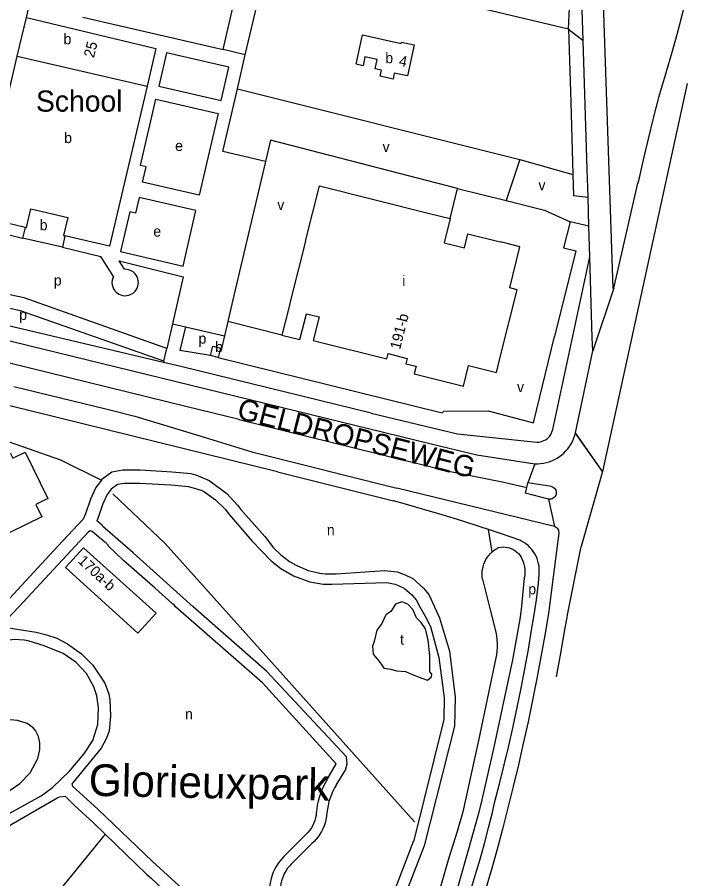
# Model space of a CAD drawing. Extents: x 161141 to 163125, y 381621 to 383200.
# Drawn here: x 162817.4 to 163072.4, y 382330.5 to 382656.2 of the extents above; entities that cross this region are included whole.
import ezdxf

# ---------------------------------------------------------------- set-up
doc = ezdxf.new("R2010")
doc.units = 0
for name, color, linetype in [('BLT_Basislijn', 7, 'Continuous'), ('BLT_Bebouwing', 7, 'Continuous'), ('BLT_Bebouwing_beschrifting', 7, 'Continuous'), ('BLT_Centroide', 7, 'Continuous'), ('BLT_Huisnummer', 7, 'Continuous'), ('BLT_Huisnummer_reeks', 7, 'Continuous'), ('BLT_Onderdoorgang_en_onderverdeling', 7, 'Continuous'), ('BLT_Plantopo', 7, 'Continuous'), ('BLT_Sport_parknaam', 7, 'Continuous'), ('BLT_Straatnaam_hoofdweg', 7, 'Continuous'), ('BLT_Vlakafsluiter', 7, 'Continuous')]:
    doc.layers.add(name, color=color, linetype=linetype)

msp = doc.modelspace()

# ---------------------------------------------------------------- linework, layer by layer
at = {"layer": 'BLT_Basislijn'}
for p, q in [((162903.62, 382641.96), (162925.07, 382733.82)), ((163025.81, 382651.58), (162928.46, 382674.89)), ((163031.38, 382647.3), (163030.89, 382662.95)), ((162820.88, 382656.11), (162822.05, 382660.97)), ((163025.81, 382651.58), (163026.23, 382659.74)), ((163025.81, 382651.58), (163031.38, 382647.3)), ((163025.81, 382651.58), (163026.63, 382624.06)), ((163032.88, 382598.66), (163031.38, 382647.3)), ((162900.62, 382629.1), (162903.62, 382641.96)), ((163070.68, 382631.05), (163038.66, 382484.46)), ((162900.62, 382629.1), (163007.36, 382602.38)), ((163026.63, 382624.06), (163027.45, 382596.74)), ((162913.11, 382609.64), (162911.22, 382601.61)), ((162983.85, 382591.46), (162913.11, 382609.64)), ((162911.22, 382601.61), (162899.32, 382551.02)), ((163007.36, 382602.38), (163002.19, 382586.83)), ((163007.36, 382602.38), (163027.45, 382596.74)), ((163027.45, 382596.74), (163027.69, 382588.73)), ((163033.18, 382588.18), (163032.88, 382598.66)), ((162981.05, 382580.09), (162983.85, 382591.46)), ((162983.85, 382591.46), (163002.19, 382586.83)), ((163042.99, 382553.68), (163052.01, 382593.42)), ((163027.69, 382588.73), (163033.18, 382588.18)), ((163033.5, 382577.11), (163033.18, 382588.18)), ((163002.19, 382586.83), (163016.68, 382583.17)), ((163016.68, 382583.17), (163026.39, 382578.85)), ((163033.5, 382577.11), (163026.39, 382578.85)), ((162802.26, 382576.98), (162819.43, 382572.68)), ((163033.83, 382565.58), (163033.5, 382577.11)), ((162834.46, 382569.21), (162849.02, 382565.76)), ((162853.75, 382558.13), (162849.02, 382565.76)), ((163019.85, 382500.26), (163033.83, 382565.58)), ((162857.94, 382560.86), (162855.98, 382564.02)), ((162899.32, 382551.02), (162896.98, 382541.09)), ((162821.55, 382537.78), (162810.23, 382540.43)), ((162876.11, 382540.2), (162873.97, 382530.99)), ((162876.11, 382540.2), (162880.98, 382539.09)), ((162880.98, 382539.09), (162878.91, 382530.18)), ((162880.98, 382539.09), (162895.72, 382535.74)), ((162896.98, 382541.09), (162895.72, 382535.74)), ((162917.48, 382536.01), (162896.98, 382541.09)), ((162872.73, 382525.66), (162821.55, 382537.78)), ((162890.47, 382528.29), (162878.91, 382530.18)), ((163028.42, 382499.05), (163034.97, 382529.99)), ((162881.67, 382508.9), (162813.94, 382525.55)), ((162872.83, 382526.09), (162872.73, 382525.66)), ((162816.16, 382516.59), (162851.44, 382508)), ((162900.85, 382504.2), (162881.67, 382508.9)), ((163028.41, 382498.98), (163028.42, 382499.05)), ((162915.76, 382484.32), (162959.7, 382473.31)), ((163038.66, 382484.46), (163038.65, 382484.4)), ((163010.02, 382478.36), (163010.41, 382480.14)), ((163019.33, 382478.77), (163010.41, 382480.14)), ((163020.47, 382463.69), (162960.92, 382478.16)), ((162996.96, 382454.06), (162995.53, 382462.48)), ((163025.43, 382430.27), (163030.57, 382456.07)), ((162998.38, 382414), (162991.74, 382382.78)), ((162934.67, 382368.24), (162938.01, 382373.92)), ((162846.23, 382351.61), (162850.59, 382347.38)), ((162850.59, 382347.38), (162812.9, 382301.09)), ((162925.93, 382346.61), (162918.21, 382338.9)), ((162928.54, 382343.58), (162921.02, 382336.05)), ((162943.91, 382284.29), (162967.37, 382344.94))]:
    msp.add_line(p, q, dxfattribs=at)
for points in [[(162895.29, 382643.91), (162914.89, 382729.3), (162861.74, 382741.6)], [(163038.49, 382672.64), (163042.63, 382553.68), (163042.99, 382553.68)], [(163072.41, 382671.94), (163070.64, 382664.62), (163068.78, 382657.31), (163066.85, 382650.03), (163064.84, 382642.76), (163062.75, 382635.52), (163060.59, 382628.3), (163059.84, 382625.87)], [(162842.14, 382656.15), (162895.29, 382643.91)], [(162903.62, 382641.96), (162895.29, 382643.91)], [(162911.22, 382601.61), (162895.08, 382605.38), (162900.62, 382629.1)], [(163059.84, 382625.87), (163057.82, 382618.01), (163055.87, 382610.14), (163054, 382602.24), (163052.21, 382594.33), (163052.01, 382593.42)], [(163026.39, 382578.85), (163023.96, 382568.98), (163028.6, 382567.8), (163020.52, 382535.41)], [(163034.97, 382529.99), (163034.7, 382534.92), (163033.83, 382565.58)], [(162855.98, 382564.02), (162880.15, 382557.99), (162876.11, 382540.2)], [(162853.75, 382558.13), (162853.49, 382557.56), (162853.27, 382556.74), (162853.2, 382555.88), (162853.27, 382555.02), (162853.49, 382554.2), (162853.83, 382553.45), (162854.27, 382552.79), (162854.77, 382552.24), (162855.32, 382551.79), (162855.88, 382551.45), (162856.51, 382551.17), (162857.22, 382550.98), (162858, 382550.89), (162858.81, 382550.92), (162859.63, 382551.1), (162860.43, 382551.42), (162861.17, 382551.87), (162861.8, 382552.44), (162862.33, 382553.09), (162862.72, 382553.79), (162862.99, 382554.5), (162863.13, 382555.21), (162863.18, 382555.88)], [(162863.18, 382555.88), (162863.13, 382556.55), (162862.99, 382557.25), (162862.72, 382557.97), (162862.33, 382558.67), (162861.8, 382559.32), (162861.17, 382559.88), (162860.43, 382560.34), (162859.63, 382560.66), (162858.81, 382560.83), (162858, 382560.87), (162857.94, 382560.86)], [(162873.97, 382530.99), (162819.97, 382550.04), (162795.18, 382555.25)], [(162872.83, 382526.09), (162818.61, 382545.21), (162810.81, 382546.85)], [(162777.1, 382543.36), (162809.81, 382535), (162973.35, 382494.97)], [(162893.34, 382527.55), (162977.99, 382506.63), (162978.72, 382507.18), (162995.46, 382507.36), (163012.57, 382502.8), (163020.52, 382535.41)], [(162895.72, 382535.74), (162894.6, 382530.99), (162894.23, 382531.09)], [(162951.23, 382506.45), (162879.25, 382524.11), (162872.73, 382525.66)], [(162915.76, 382484.32), (162815.12, 382509.09), (162760.71, 382522.48)], [(162758.04, 382505.62), (162797.77, 382499.25), (162809.14, 382497.43), (162833.81, 382488.81), (162849.22, 382481.1)], [(162851.44, 382508), (162861.79, 382505.29), (162886.46, 382497.87)], [(162951.23, 382506.45), (162983.81, 382498.62), (163013.85, 382495.52)], [(162900.85, 382504.2), (162980.54, 382484.5), (163001.31, 382480.35), (163010.02, 382478.36)], [(163013.85, 382495.52), (163014.54, 382495.55), (163015.23, 382495.65), (163015.9, 382495.84), (163016.54, 382496.1), (163017.15, 382496.43), (163017.72, 382496.83), (163018.23, 382497.3), (163018.7, 382497.82), (163019.09, 382498.39), (163019.42, 382499), (163019.68, 382499.64), (163019.85, 382500.26)], [(162886.46, 382497.87), (162906.07, 382491.9), (162960.92, 382478.16)], [(163013.09, 382487.39), (163014.18, 382487.37), (163015.28, 382487.44), (163016.36, 382487.58), (163017.43, 382487.8), (163018.48, 382488.11), (163019.5, 382488.48), (163020.5, 382488.93), (163021.46, 382489.45), (163022.38, 382490.05), (163023.25, 382490.7), (163024.08, 382491.42), (163024.84, 382492.2), (163025.55, 382493.03), (163026.2, 382493.91), (163026.78, 382494.83), (163027.29, 382495.8), (163027.73, 382496.8), (163028.1, 382497.83), (163028.41, 382498.98)], [(162769.9, 382470.76), (162772.89, 382470.32), (162770.58, 382474.98), (162809.44, 382494.21), (162811.64, 382489.86), (162814.78, 382491.45), (162815.79, 382489.42), (162820.4, 382491.71), (162829.01, 382474.29), (162824.42, 382472.01), (162826.75, 382467.3), (162784.89, 382446.86), (162782.47, 382451.21), (162779.21, 382449.4)], [(162973.35, 382494.97), (162991.09, 382490.78), (163013.09, 382487.39)], [(162885.78, 382482.82), (162883.19, 382483.53), (162875.91, 382484.23), (162863.85, 382484.95), (162857.35, 382484.97), (162853.18, 382484.15), (162849.42, 382481.35), (162849.22, 382481.1)], [(162885.78, 382482.82), (162890, 382481), (162896.6, 382476.15), (162900.72, 382471.69), (162901.93, 382470.03), (162911.04, 382459.83), (162914.23, 382455.62), (162917, 382452.88), (162920.35, 382450.45), (162922.17, 382449.38), (162922.17, 382449.22), (162927.36, 382447.07), (162931.83, 382446.05), (162933.83, 382445.81), (162937.98, 382445.71), (162956.21, 382447.07), (162960.99, 382446.51), (162964.07, 382445.35), (162966.99, 382443.96), (162971.03, 382440.29), (162972.95, 382437.9), (162975.11, 382433.33), (162977.09, 382429.14), (162980.83, 382416.47), (162982.99, 382399.09), (162982.67, 382388.17), (162971.19, 382342.91), (162948.13, 382283.51)], [(162849.22, 382481.1), (162847.08, 382478.37), (162845.14, 382474.03), (162843.26, 382468.46), (162842.28, 382466.36)], [(162887.48, 382477.18), (162882.28, 382478.59), (162875.52, 382479.25), (162863.69, 382479.95), (162857.83, 382479.96), (162855.25, 382479.46), (162852.94, 382477.73), (162851.39, 382475.77), (162849.81, 382472.21), (162847.91, 382466.61), (162847.54, 382465.8)], [(162887.48, 382477.18), (162887.77, 382477.05), (162892.36, 382473.68), (162895.96, 382470.16), (162897.61, 382468.01), (162906.07, 382458.21), (162913.43, 382450.65), (162917.07, 382447.78), (162921.78, 382445.03), (162928.06, 382442.77), (162933.1, 382441.89), (162936.38, 382441.81), (162957.17, 382442.52), (162960.29, 382441.81), (162963.64, 382440.39), (162966.57, 382437.81), (162968.23, 382435.89), (162969.65, 382433.33), (162971.67, 382429.73), (162973.58, 382425.79), (162976.77, 382414.12), (162978.76, 382398.9), (162978.68, 382390.66), (162967.37, 382344.94)], [(163018.3, 382474.02), (163009.54, 382476.19), (163010.02, 382478.36)], [(163019.33, 382478.77), (163019.75, 382478.63), (163020.14, 382478.42), (163020.48, 382478.14), (163020.76, 382477.8), (163020.98, 382477.42), (163021.13, 382477.01), (163021.2, 382476.58), (163021.19, 382476.14), (163021.11, 382475.7), (163020.94, 382475.3), (163020.71, 382474.92), (163020.41, 382474.6), (163020.05, 382474.34), (163019.66, 382474.14), (163019.24, 382474.02), (163018.8, 382473.98), (163018.3, 382474.02)], [(162853.56, 382475.94), (162873.35, 382457.2), (162912.48, 382413.51), (162967.53, 382352.04)], [(162995.53, 382462.48), (162992.81, 382463.38), (162985.46, 382465.73), (162978.08, 382468.01), (162970.67, 382470.2), (162963.25, 382472.33), (162959.7, 382473.31)], [(162842.28, 382466.36), (162832.7, 382456.24), (162811.53, 382433.33), (162806.55, 382427.92), (162804, 382426.67), (162800.65, 382426.43), (162798.32, 382427.22), (162794.98, 382429.33), (162790.27, 382433.33), (162785.83, 382438.06), (162781.22, 382445.84), (162779.21, 382449.4)], [(162941.84, 382376.61), (162911.74, 382408.85), (162883.92, 382433.33), (162861.2, 382453.69), (162849.58, 382463.77), (162849.53, 382464.12), (162848.21, 382465.11), (162847.54, 382465.8)], [(163020.47, 382463.69), (163020.86, 382463.53), (163021.23, 382463.3), (163021.54, 382463), (163021.79, 382462.65), (163021.98, 382462.27), (163022.08, 382461.85), (163022.11, 382461.42), (163022.09, 382461.16)], [(162938.01, 382373.92), (162910.09, 382404.59), (162877.25, 382433.33), (162876.72, 382434.04), (162876.09, 382434.43), (162869.6, 382440.38), (162857.57, 382450.84), (162851.75, 382456.39), (162851.75, 382456.65), (162851.02, 382457.35), (162849.07, 382458.81), (162845.69, 382461.81), (162844.96, 382461.97), (162844.39, 382461.6), (162817.97, 382433.33), (162811.43, 382426.33)], [(163007.45, 382458.45), (163000.14, 382460.95), (162995.53, 382462.48)], [(163022.09, 382461.16), (163019.97, 382444.61), (163018.25, 382430.78)], [(163014.77, 382447.59), (163014.68, 382448.6), (163014.5, 382449.59), (163014.25, 382450.57), (163013.93, 382451.52), (163013.53, 382452.44), (163013.06, 382453.33), (163012.51, 382454.18), (163011.9, 382454.99), (163011.24, 382455.74), (163010.51, 382456.44), (163009.73, 382457.08), (163008.9, 382457.65), (163008.03, 382458.16), (163007.45, 382458.45)], [(162993.27, 382443.74), (162993.16, 382444.68), (162993.13, 382445.64), (162993.17, 382446.59), (162993.3, 382447.53), (162993.51, 382448.46), (162993.79, 382449.37), (162994.15, 382450.26), (162994.58, 382451.11), (162995.08, 382451.92), (162995.65, 382452.68), (162996.27, 382453.4), (162996.96, 382454.06)], [(162996.96, 382454.06), (162997.7, 382454.66), (162998.49, 382455.2), (162999.32, 382455.67), (162999.51, 382455.76)], [(162999.51, 382455.76), (163000.31, 382455.87), (163001.11, 382455.91), (163001.92, 382455.86), (163002.71, 382455.74), (163003.49, 382455.53), (163004.24, 382455.25), (163004.97, 382454.9), (163005.65, 382454.47), (163006.29, 382453.98), (163006.88, 382453.43), (163007.38, 382452.87)], [(163007.38, 382452.87), (163007.88, 382452.05), (163008.31, 382451.18), (163008.66, 382450.29), (163008.94, 382449.37), (163009.15, 382448.43), (163009.27, 382447.47), (163009.32, 382446.51), (163009.28, 382445.55), (163009.17, 382444.6), (163009.1, 382444.19)], [(163012.69, 382429.51), (163013.24, 382432.68), (163013.71, 382435.87), (163014.11, 382439.07), (163014.42, 382442.28), (163014.66, 382445.5), (163014.77, 382447.59)], [(162993.27, 382443.74), (162996.21, 382432.09), (162998.38, 382423.68)], [(163009.1, 382444.19), (163007.96, 382432.28), (163007.42, 382428.57), (163004.62, 382413.28)], [(163018.25, 382430.78), (163016.86, 382422.55), (163015.39, 382414.34), (163013.84, 382406.15), (163012.22, 382397.96), (163010.51, 382389.8), (163008.73, 382381.65), (163006.87, 382373.52), (163004.93, 382365.41), (163002.91, 382357.32), (163000.82, 382349.24), (162998.65, 382341.19), (162996.4, 382333.16), (162994.07, 382325.15), (162991.67, 382317.16), (162990.87, 382314.58)], [(162997.86, 382359.14), (162999.73, 382366.33), (163001.52, 382373.53), (163003.24, 382380.76), (163004.87, 382388), (163006.43, 382395.26), (163007.91, 382402.53), (163009.31, 382409.82), (163010.63, 382417.13), (163011.88, 382424.45), (163012.69, 382429.51)], [(163024.55, 382425.29), (163025.25, 382429.2), (163025.43, 382430.27)], [(162811.74, 382425.68), (162824.53, 382423.64), (162828.42, 382422.7), (162832.31, 382421.38), (162836.45, 382419.25), (162841.64, 382415.5), (162845.94, 382411.18), (162850.54, 382404.43), (162852.02, 382400.22), (162852.45, 382398.18), (162852.66, 382391.99), (162852.13, 382386.42), (162851.18, 382383.65), (162849.1, 382379.89), (162838.27, 382366.56), (162838.08, 382366.21), (162838.27, 382365.45), (162847.86, 382356.74)], [(163021.22, 382406.79), (163022.86, 382415.77), (163024.55, 382425.29)], [(162793.43, 382329.7), (162796.19, 382335.99), (162799.92, 382341.89), (162803.47, 382346.22), (162808.84, 382351.29), (162814.29, 382355.12), (162826.41, 382361.78), (162830.68, 382364.96), (162837.15, 382371.12), (162842.58, 382377.55), (162845.92, 382382.69), (162847.91, 382388.81), (162848.15, 382395.11), (162847.51, 382399.65), (162846.4, 382403), (162843.53, 382408.02), (162839.68, 382412.25), (162834.7, 382415.59), (162827.59, 382418.54), (162821.47, 382420.37), (162820.03, 382420.69), (162816.34, 382420.93), (162814.29, 382420.71), (162809.37, 382419.62)], [(162998.38, 382423.68), (162998.61, 382422.26), (162998.76, 382420.84), (162998.83, 382419.4), (162998.83, 382417.97), (162998.74, 382416.53), (162998.57, 382415.11), (162998.38, 382414)], [(163004.62, 382413.28), (163000.78, 382394.91), (162997.52, 382380.25)], [(162814.74, 382364.02), (162818.38, 382366.45), (162822.28, 382370.51), (162825.2, 382375.96), (162825.99, 382379.25), (162825.99, 382381.89), (162825.45, 382384.28), (162824.24, 382386.52), (162823.42, 382387.54), (162821.12, 382389.13), (162817.48, 382390.33), (162813.24, 382390.65)], [(162991.74, 382382.78), (162985.86, 382355.82), (162983.69, 382348.4), (162980.52, 382338.36)], [(162997.52, 382380.25), (162992.64, 382358.72), (162991.56, 382354.28), (162987.94, 382341.62)], [(162938.08, 382366.16), (162941.56, 382371.57), (162942.11, 382373.9), (162941.84, 382376.61)], [(162934.67, 382368.24), (162933.9, 382366.92), (162933.21, 382365.55), (162932.58, 382364.14), (162932.03, 382362.71), (162931.56, 382361.25), (162931.16, 382359.77), (162930.84, 382358.27), (162930.6, 382356.75), (162930.44, 382355.22), (162930.36, 382354.35)], [(162938.08, 382366.16), (162937.37, 382364.92), (162936.73, 382363.64), (162936.17, 382362.33), (162935.67, 382360.99), (162935.26, 382359.63), (162934.92, 382358.24), (162934.65, 382356.84), (162934.47, 382355.42), (162934.37, 382354.14)], [(162795.31, 382318.92), (162796.55, 382324.54), (162798.32, 382330.09), (162802.6, 382338.08), (162807.1, 382343.95), (162811.01, 382347.79), (162815.06, 382351.04), (162832.69, 382361.24), (162833.33, 382361.51), (162835.49, 382361.72), (162838.89, 382358.34), (162846.23, 382351.61)], [(162969.49, 382275.03), (162971.94, 382280.6), (162974.32, 382286.21), (162976.63, 382291.85), (162978.86, 382297.51), (162981.02, 382303.21), (162983.1, 382308.93), (162985.11, 382314.68), (162987.04, 382320.45), (162988.89, 382326.25), (162990.67, 382332.08), (162992.38, 382337.92), (162994, 382343.79), (162995.55, 382349.68), (162997.02, 382355.59), (162997.86, 382359.14)], [(162847.86, 382356.74), (162868.47, 382336.97), (162885.6, 382321.55), (162891.02, 382316.13), (162910.25, 382298.55)], [(162930.36, 382354.35), (162930.19, 382353.56), (162929.91, 382352.56), (162929.54, 382351.59), (162929.11, 382350.65), (162928.6, 382349.75), (162928.02, 382348.89), (162927.38, 382348.08), (162926.68, 382347.31), (162925.93, 382346.61)], [(162934.37, 382354.14), (162934.12, 382352.76), (162933.81, 382351.62), (162933.42, 382350.5), (162932.96, 382349.42), (162932.42, 382348.37), (162931.82, 382347.35), (162931.15, 382346.38), (162930.41, 382345.46), (162929.61, 382344.59), (162928.76, 382343.77), (162928.54, 382343.58)], [(162850.59, 382347.38), (162866.22, 382332.17), (162868.05, 382330.68), (162892.68, 382307.55)], [(162987.94, 382341.62), (162983.83, 382327.05), (162979.94, 382316.46)], [(162918.21, 382338.9), (162917.38, 382338.02), (162916.61, 382337.09), (162915.9, 382336.11), (162915.26, 382335.09), (162914.69, 382334.03), (162914.19, 382332.93), (162913.76, 382331.8), (162913.41, 382330.64), (162913.14, 382329.47), (162912.95, 382328.28), (162912.83, 382327.08), (162912.8, 382325.87), (162912.84, 382324.67), (162912.97, 382323.47), (162913.17, 382322.28), (162913.28, 382321.77)], [(162980.52, 382338.36), (162976.77, 382325.24), (162974.15, 382318.18)], [(162921.02, 382336.05), (162920.29, 382335.27), (162919.62, 382334.44), (162919.01, 382333.57), (162918.48, 382332.65), (162918.01, 382331.69), (162917.62, 382330.7), (162917.3, 382329.68), (162917.06, 382328.64), (162916.89, 382327.59), (162916.81, 382326.53), (162916.81, 382325.46), (162916.88, 382324.4), (162917.04, 382323.34), (162917.18, 382322.68)]]:
    msp.add_lwpolyline(points, dxfattribs=at)
for points in [[(162873.81, 382642.75), (162870.87, 382630.11), (162894.45, 382624.67), (162897.4, 382637.31)], [(162869.76, 382625.24), (162893.33, 382619.79), (162886.21, 382588.85), (162864.77, 382593.76), (162866.15, 382599.65), (162863.95, 382600.16)], [(162863.45, 382588.03), (162862.08, 382582.13), (162859.9, 382582.65), (162856.43, 382567.6), (162880.09, 382562.1), (162884.9, 382583.11)], [(162960.42, 382434.25), (162958.61, 382431.54), (162956.77, 382430.22), (162955.29, 382426.96), (162953.36, 382424.42), (162952.28, 382420.17), (162951.72, 382418.41), (162952.02, 382415.38), (162953.85, 382413.16), (162955.04, 382411.66), (162956, 382410.12), (162958.65, 382409.74), (162960.77, 382409.06), (162964.17, 382408.88), (162966.47, 382407.8), (162970.38, 382406.34), (162972.52, 382405.54), (162974.06, 382406.81), (162974.17, 382407.8), (162973.4, 382408.74), (162973.44, 382414.87), (162972.79, 382420.62), (162971.77, 382425.02), (162970.14, 382427.36), (162968.32, 382429.13), (162966.9, 382432.24), (162965.1, 382434.28), (162962.77, 382435.16)]]:
    msp.add_lwpolyline(points, close=True, dxfattribs=at)
at = {"layer": 'BLT_Bebouwing'}
for p, q in [((162817.43, 382641.46), (162820.88, 382656.11)), ((162803.52, 382582.36), (162817.43, 382641.46)), ((162820.39, 382576.73), (162803.15, 382580.79)), ((162973.27, 382582.02), (162981.05, 382580.09)), ((162820.39, 382576.73), (162819.43, 382572.68)), ((162834.46, 382569.21), (162819.43, 382572.68)), ((162835.45, 382573.52), (162834.46, 382569.21)), ((162919.91, 382545.76), (162917.48, 382536.01)), ((162894.23, 382531.09), (162893.34, 382527.55)), ((162893.34, 382527.55), (162890.47, 382528.29))]:
    msp.add_line(p, q, dxfattribs=at)
for points in [[(162820.88, 382656.11), (162869.85, 382644.34), (162866.49, 382630.1)], [(162866.49, 382630.1), (162852.24, 382569.56), (162835.45, 382573.52)], [(162926.37, 382571.53), (162931.61, 382592.41), (162973.27, 382582.02)], [(162981.05, 382580.09), (162978.75, 382570.89), (162979.75, 382570.64)], [(162979.75, 382570.64), (162986.46, 382568.96), (162987.79, 382574.28), (163000, 382571.23)], [(162926.37, 382571.53), (162921.13, 382550.64), (162919.91, 382545.76)], [(163000, 382527.67), (163006.41, 382553.13), (163003.59, 382553.83), (163007.45, 382569.37), (163002.6, 382570.58), (163000, 382571.23)], [(162917.48, 382536.01), (162924.27, 382534.31), (162926.71, 382544.06), (162931.53, 382542.86)], [(162931.53, 382542.86), (162929.31, 382533.96), (162957.12, 382527.02), (162957.61, 382528.98), (162964.85, 382527.17), (162964.35, 382525.18), (162968.18, 382524.23)], [(162890.47, 382528.29), (162891.33, 382531.82), (162894.23, 382531.09)], [(162968.18, 382524.23), (162967.46, 382521.38), (162986.06, 382516.74), (162987.99, 382524.5), (162998.55, 382521.86), (163000, 382527.67)]]:
    msp.add_lwpolyline(points, dxfattribs=at)
msp.add_lwpolyline([(162947.92, 382649.45), (162962.59, 382646.28), (162962.69, 382646.78), (162967.47, 382645.75), (162964.92, 382633.94), (162959.95, 382635.01), (162959.46, 382632.77), (162954.66, 382633.81), (162955.16, 382636.15), (162952.68, 382636.68), (162953.43, 382640.16), (162948.86, 382641.15), (162948.14, 382637.79), (162945.53, 382638.35)], close=True, dxfattribs=at)
at = {"layer": 'BLT_Onderdoorgang_en_onderverdeling'}
for p, q in [((162817.43, 382641.46), (162866.49, 382630.1)), ((162822.56, 382583.76), (162836.51, 382580.51))]:
    msp.add_line(p, q, dxfattribs=at)
for points in [[(162820.39, 382576.73), (162820.91, 382576.61), (162822.56, 382583.76)], [(162836.51, 382580.51), (162834.92, 382573.64), (162835.45, 382573.52)]]:
    msp.add_lwpolyline(points, dxfattribs=at)
at = {"layer": 'BLT_Plantopo'}
msp.add_lwpolyline([(162835.61, 382448.09), (162842.45, 382455.63), (162869.86, 382430.9), (162862.97, 382423.3)], close=True, dxfattribs=at)
at = {"layer": 'BLT_Vlakafsluiter'}
for p, q in [((163042.99, 382553.68), (163034.97, 382529.99)), ((162872.83, 382526.09), (162873.97, 382530.99)), ((163038.66, 382484.46), (163028.42, 382499.05)), ((163038.65, 382484.4), (163028.41, 382498.98)), ((163013.09, 382487.39), (163010.41, 382480.14)), ((163038.65, 382484.4), (163030.57, 382456.07)), ((163018.3, 382474.02), (163020.47, 382463.69))]:
    msp.add_line(p, q, dxfattribs=at)

# ---------------------------------------------------------------- texts
at = {"layer": 'BLT_Bebouwing_beschrifting'}
msp.add_text('School', height=8, dxfattribs=at).set_placement((162824.48, 382620.45))
at = {"layer": 'BLT_Centroide'}
for s, p in [('b', (162834.9, 382645.94)), ('b', (162956.53, 382638.78)), ('b', (162835.14, 382608.58)), ('e', (162877.08, 382605.6)), ('v', (162955.51, 382605.18)), ('v', (163014.44, 382590.71)), ('v', (162915.7, 382583.29)), ('b', (162825.87, 382575.62)), ('e', (162868.83, 382573.23)), ('p', (162831.21, 382554.73)), ('i', (162962.95, 382554.56)), ('p', (162818.14, 382541.74)), ('p', (162885.93, 382532.74)), ('b', (162892.21, 382529.56)), ('v', (163006.34, 382514.46)), ('n', (162934.45, 382460.34)), ('p', (163010.59, 382438)), ('t', (162962.13, 382418.98)), ('n', (162880.84, 382390.75))]:
    msp.add_text(s, height=4, dxfattribs=at).set_placement(p)
at = {"layer": 'BLT_Huisnummer'}
for s, rotation, p in [('25', 75.8685, (162846.35, 382640.62)), ('4', 348.6476, (162961.47, 382637.88)), ('170a-b', 317.4414, (162840.04, 382450.26))]:
    msp.add_text(s, height=4, rotation=rotation, dxfattribs=at).set_placement(p)
at = {"layer": 'BLT_Huisnummer_reeks'}
msp.add_text('191-b', height=4, rotation=75.8685, dxfattribs=at).set_placement((162962.12, 382530.3))
at = {"layer": 'BLT_Sport_parknaam'}
msp.add_text('Glorieuxpark', height=12, rotation=358.8318, dxfattribs=at).set_placement((162844.34, 382361.87))
at = {"layer": 'BLT_Straatnaam_hoofdweg'}
msp.add_text('GELDROPSEWEG', height=8, rotation=345.7229, dxfattribs=at).set_placement((162900.05, 382504.54))

doc.saveas('drawing.dxf')
